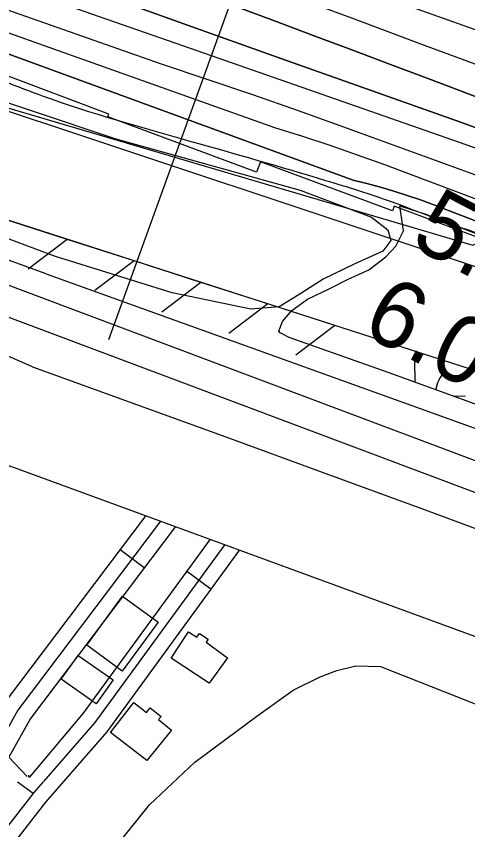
# Model space of a CAD drawing. Extents: x 3767014 to 3805179, y 361544 to 387384.
# Drawn here: x 3788233 to 3788683, y 375478 to 376289 of the extents above; entities that cross this region are included whole.
import ezdxf

# ---------------------------------------------------------------- set-up
doc = ezdxf.new("R2010")
doc.units = 0
for name, color, linetype in [('V-BLDG-OTLN', 7, 'Continuous'), ('V-LEVE-TOET', 7, 'Continuous'), ('V-RIVR-EDGE', 7, 'Continuous'), ('V-RIVR-RANG', 7, 'Continuous'), ('V-ROAD-CNTR', 7, 'Continuous'), ('V-RRAP-FSHR', 7, 'Continuous'), ('V-RRAP-RVMT', 7, 'Continuous'), ('V-SITE-VEGE', 7, 'Continuous'), ('V-SURV-LINE', 7, 'Continuous'), ('V-TOPO-DPTH', 7, 'Continuous'), ('V-TOPO-MAJR', 7, 'Continuous'), ('V-TOPO-MINR', 7, 'Continuous'), ('V-TOPO-WATR', 7, 'Continuous'), ('V-WETL-SWMP', 7, 'Continuous')]:
    doc.layers.add(name, color=color, linetype=linetype)

msp = doc.modelspace()

# ---------------------------------------------------------------- linework, layer by layer
at = {"layer": 'V-BLDG-OTLN'}
for points in [[(3788338.698, 375636.178), (3788303.429, 375661.981), (3788339.154, 375710.811), (3788374.423, 375685.008)], [(3788425.256, 375624.031), (3788387.37, 375648.968), (3788404.74, 375675.358), (3788413.165, 375669.812), (3788415.782, 375673.787), (3788424.544, 375667.959), (3788422.494, 375664.872), (3788443.744, 375649.418)], [(3788312.901, 375603.526), (3788278.067, 375628.019), (3788294.813, 375651.835), (3788329.648, 375627.343)], [(3788363.173, 375546.975), (3788327.038, 375574.961), (3788350.189, 375604.856), (3788362.909, 375595.007), (3788366.491, 375599.629), (3788377.534, 375591.048), (3788375.074, 375587.884), (3788387.96, 375577.404)]]:
    msp.add_lwpolyline(points, close=True, dxfattribs=at)
at = {"layer": 'V-LEVE-TOET'}
for points in [[(3788262.901, 376032.14), (3788148.596, 376073.698), (3788003.586, 376122.064), (3787846.549, 376179.397), (3787722.999, 376225.428), (3787593.947, 376270.456), (3787459.708, 376318.002), (3787368.529, 376352.662), (3787298.709, 376379.768), (3787284.551, 376382.803), (3787276.222, 376384.841)], [(3788249.464, 375939.269), (3788118.661, 375996.597), (3787963.783, 376052.477), (3787778.832, 376121.224), (3787610.339, 376180.002), (3787426.371, 376237.423), (3787236.435, 376300.475), (3787066.273, 376362.476)], [(3788262.901, 376032.14), (3788738.678, 375860.723), (3789140.215, 375704.712), (3789408.575, 375603.354)], [(3788249.464, 375939.269), (3788345.716, 375904.527), (3788441.896, 375869.582), (3788538.003, 375834.438), (3788634.036, 375799.094), (3788729.993, 375763.549), (3788825.878, 375727.803), (3788921.688, 375691.857), (3789017.419, 375655.712), (3789113.077, 375619.366), (3789208.659, 375582.819), (3789221.13, 375579.579), (3789233.543, 375576.132), (3789245.898, 375572.485), (3789258.192, 375568.633), (3789270.421, 375564.58), (3789282.582, 375560.326), (3789294.671, 375555.876), (3789306.687, 375551.225), (3789318.623, 375546.379), (3789330.479, 375541.337), (3789342.248, 375536.1), (3789353.932, 375530.673)]]:
    msp.add_lwpolyline(points, dxfattribs=at)
at = {"layer": 'V-RIVR-EDGE'}
msp.add_spline([(3785266.865, 377529.211), (3785342.8, 377494.248), (3785391.258, 377467.439), (3785439.72, 377442.249), (3785475.246, 377418.707), (3785525.316, 377389.469), (3785575.383, 377359.422), (3785621.413, 377331.811), (3785722.351, 377269.288), (3785796.661, 377231.094), (3785852.385, 377199.415), (3785928.324, 377166.069), (3785964.678, 377149.804), (3786028.506, 377124.576), (3786060.018, 377113.175), (3786092.316, 377092.068), (3786117.34, 377073.405), (3786135.083, 377053.143), (3786154.458, 377039.347), (3786176.258, 377024.735), (3786206.946, 377006.867), (3786256.211, 376979.248), (3786328.098, 376942.677), (3786374.949, 376919.917), (3786491.265, 376862.208), (3786553.467, 376833.749), (3786619.713, 376805.279), (3786729.589, 376759.718), (3786796.656, 376736.099), (3786845.136, 376718.187), (3786867.767, 376712.469), (3787003.51, 376661.992), (3787089.16, 376631.048), (3787163.496, 376603.367), (3787230.559, 376578.13), (3787257.223, 376568.359), (3787300.044, 376551.27), (3787354.992, 376532.533), (3787409.127, 376512.181), (3787544.074, 376466.558), (3787612.756, 376442.126), (3787657.197, 376425.841), (3787730.724, 376398.162), (3787781.63, 376380.244), (3787834.96, 376361.511), (3787891.524, 376341.961), (3787940, 376322.432), (3787998.976, 376297.215), (3788050.697, 376281.721), (3788117.768, 376259.719), (3788176.757, 376240.164), (3788221.198, 376223.879), (3788259.981, 376209.226), (3788406.252, 376164.383), (3788541.215, 376125.23), (3788606.67, 376104.041), (3788679.39, 376077.173), (3788748.889, 376055.974), (3788871.693, 376005.528), (3788969.454, 375966.467), (3789047.013, 375933.926), (3789119.723, 375903.014), (3789155.253, 375881.09), (3789182.716, 375867.274), (3789214.225, 375854.256), (3789257.04, 375834.74), (3789281.286, 375828.21), (3789303.105, 375821.686), (3789328.955, 375809.491), (3789367.724, 375789.177), (3789414.577, 375767.225), (3789468.708, 375745.255), (3789509.105, 375728.981), (3789555.157, 375710.266), (3789585.849, 375694.015), (3789620.578, 375675.328), (3789681.97, 375646.062), (3789753.859, 375610.3), (3789792.633, 375591.603), (3789842.712, 375566.408), (3789897.64, 375539.584), (3789938.019, 375516.03), (3789968.727, 375506.25), (3790004.289, 375497.265), (3790030.972, 375494.773), (3790047.128, 375487.455), (3790077.007, 375469.589), (3790124.633, 375433.077), (3790192.442, 375382.768), (3790252.165, 375332.478), (3790290.91, 375302.459), (3790337.741, 375271.611), (3790406.357, 375220.491), (3790469.329, 375175.855), (3790570.248, 375106.054), (3790647.751, 375050.868), (3790691.367, 375028.115), (3790744.667, 374997.251), (3790806.838, 374955.852), (3790873.863, 374915.249), (3790932, 374877.903), (3791002.231, 374825.97), (3791052.265, 374782.175), (3791082.927, 374753.793), (3791131.331, 374705.149), (3791170.05, 374664.616), (3791192.631, 374638.681), (3791220.891, 374620.01), (3791288.67, 374557.569), (3791322.577, 374533.223), (3791362.944, 374504.817), (3791396.042, 374480.473), (3791434.785, 374449.645), (3791482.407, 374411.517), (3791534.052, 374365.291), (3791646.192, 374254.216), (3791707.514, 374196.644), (3791738.968, 374161.791), (3791773.65, 374123.694), (3791803.497, 374092.888), (3791829.321, 374070.18), (3791830.912, 374059.662), (3791837.316, 374032.958), (3791849.409, 374017.562), (3791884.123, 373992.405), (3791930.977, 373971.262), (3791954.393, 373955.838), (3791993.134, 373924.202), (3792026.979, 373874.785), (3792047.912, 373836.722), (3792063.186, 373799.482), (3792086.509, 373746.857), (3792112.249, 373690.181), (3792141.261, 373648.864), (3792158.993, 373624.558), (3792177.552, 373607.528), (3792214.702, 373586.409), (3792255.083, 373563.665), (3792301.119, 373538.48), (3792346.34, 373510.871), (3792382.671, 373485.71), (3792422.225, 373455.689), (3792479.537, 373411.875), (3792548.144, 373356.711), (3792619.168, 373298.307), (3792672.431, 373252.077), (3792709.534, 373212.357), (3792750.656, 373162.113), (3792839.385, 373068.08), (3792888.572, 373008.92), (3792945.027, 372945.699), (3792999.062, 372884.91), (3793053.898, 372820.884), (3793149.89, 372720.363), (3793208.761, 372653.092), (3793261.195, 372598.777), (3793315.232, 372538.796), (3793358.792, 372493.399), (3793409.592, 372432.618), (3793462.809, 372367.787), (3793498.283, 372323.219), (3793536.997, 372280.26), (3793578.124, 372232.443), (3793604.724, 372196.792), (3793668.438, 372125.466), (3793703.128, 372090.604), (3793760.41, 372034.66), (3793806.384, 371984.404), (3793839.438, 371942.268), (3793939.427, 371823.136), (3793981.333, 371763.186), (3794029.674, 371688.662), (3794050.609, 371651.408), (3794073.177, 371620.62), (3794178.796, 371488.535), (3794237.625, 371404.28), (3794268.243, 371358.106), (3794301.293, 371314.353), (3794332.724, 371269.794), (3794395.613, 371192), (3794429.476, 371149.862), (3794472.201, 371093.953), (3794523.788, 371024.274), (3794601.175, 370922.181), (3794640.679, 370871.942), (3794687.421, 370805.509), (3794733.389, 370752.828), (3794829.339, 370635.323), (3794895.463, 370557.521), (3794959.948, 370470.826), (3795013.158, 370403.569), (3795070.394, 370329.023), (3795159.854, 370203.448), (3795225.98, 370126.454), (3795296.13, 370041.363), (3795379.18, 369940.065), (3795459.001, 369841.201), (3795508.163, 369772.337), (3795554.103, 369708.333), (3795661.315, 369566.538), (3795715.338, 369500.897), (3795762.105, 369444.169), (3795798.366, 369390.703), (3795915.247, 369234.327), (3795963.601, 369165.465), (3796028.082, 369077.153), (3796043.387, 369052.853), (3796054.672, 369037.459), (3796077.242, 369007.48), (3796148.213, 368927.239), (3796183.677, 368878.627), (3796226.382, 368814.631), (3796275.531, 368740.105), (3796314.222, 368688.25), (3796353.714, 368633.158), (3796401.268, 368567.533), (3796456.873, 368487.33), (3796513.292, 368409.551), (3796545.533, 368365.8), (3796626.113, 368246.716), (3796670.449, 368188.377), (3796704.298, 368140.578), (3796751.041, 368074.145), (3796787.308, 368023.105), (3796838.907, 367958.278), (3796844.528, 367942.09), (3796845.295, 367925.104), (3796846.094, 367921.059), (3796852.559, 367919.425), (3796863.071, 367918.59), (3796875.166, 367904.003), (3796903.398, 367874.01), (3796931.629, 367844.017), (3796952.579, 367812.424), (3796982.392, 367767.87), (3797007.371, 367730.606), (3797037.194, 367690.095), (3797062.185, 367657.684), (3797075.869, 367631.77), (3797095.223, 367609.078), (3797126.665, 367569.372), (3797156.484, 367527.244), (3797212.099, 367451.085), (3797254.808, 367388.706), (3797302.183, 367327.228)], degree=3, dxfattribs=at)
at = {"layer": 'V-RIVR-RANG'}
msp.add_line((3788325.355, 375966.516), (3788678.503, 376944.722), dxfattribs=at)
at = {"layer": 'V-ROAD-CNTR'}
for p, q in [((3788360.556, 375738.947), (3788336.599, 375757.004)), ((3788427.184, 375717.922), (3788402.938, 375735.59))]:
    msp.add_line(p, q, dxfattribs=at)
for points in [[(3786686.764, 376202.751), (3786855.054, 376203.538), (3787119.637, 376184.58), (3787352.449, 376142.831), (3787518.964, 376108.08), (3787807.744, 376001.065), (3788224.979, 375841.423), (3788926.953, 375583.978), (3789082.552, 375526.317), (3789200.278, 375482.117), (3789238.367, 375465.185), (3789352.721, 375413.611), (3789446.259, 375357.115), (3789571.996, 375253.598), (3789631.636, 375200.532), (3789946.661, 374918.1), (3790255.061, 374641.774), (3790459.347, 374442.221), (3790728.969, 374147.036), (3790882.288, 373955.945), (3791041.53, 373733.882), (3791226.005, 373452.179), (3791404.527, 373151.671)], [(3788362.275, 375791.07), (3788222.354, 375605.43), (3788192.848, 375553.273), (3788224.791, 375506.334)], [(3788376.991, 375785.673), (3788234.924, 375597.188), (3788210.495, 375554.003), (3788218.546, 375542.173)], [(3788391.707, 375780.276), (3788247.495, 375588.946), (3788225.752, 375550.509), (3788243.993, 375531.051)], [(3788426.266, 375767.602), (3788299.93, 375594.232), (3788246.045, 375530.027), (3788245.72, 375532.36)], [(3788440.912, 375762.23), (3788311.656, 375584.854), (3788260.326, 375526.27)], [(3788455.558, 375756.859), (3788323.382, 375575.476), (3788262.231, 375505.682), (3787893.287, 375029.316)], [(3788260.026, 375525.927), (3788250.65, 375515.226), (3787881.428, 375038.501)], [(3788234.542, 375525.798), (3788250.057, 375514.46)]]:
    msp.add_lwpolyline(points, dxfattribs=at)
at = {"layer": 'V-RRAP-FSHR'}
for p, q in [((3788283.953, 376066.361), (3788245.036, 376036.866)), ((3788350.585, 376044.913), (3788311.668, 376015.418)), ((3788417.217, 376023.465), (3788378.3, 375993.971)), ((3788483.85, 376002.017), (3788444.933, 375972.523)), ((3788550.482, 375980.569), (3788511.565, 375951.075))]:
    msp.add_line(p, q, dxfattribs=at)
for points in [[(3783723.393, 378389.37), (3784123.785, 378141.547), (3784574.955, 377888.55), (3785030.914, 377609.291), (3785415.639, 377414.825), (3785845.495, 377186.297), (3786031.775, 377082.309), (3786133.845, 377010.509), (3786511.509, 376814.912), (3787183.654, 376557.882), (3788161.023, 376215.44), (3788730.224, 376025.924), (3789250.344, 375819.05), (3789778.54, 375568.291), (3790049.906, 375437.428), (3790248.587, 375297.942)], [(3792664.542, 373119.843), (3792483.84, 373301.249), (3792252.06, 373470.034), (3792104.393, 373562.423), (3792104.133, 373562.491), (3791908.328, 373693.531), (3791743.462, 373868.008), (3791585.053, 374076.446), (3791501.047, 374180.297), (3791342.434, 374329.462), (3791098.445, 374594.767), (3790713.391, 374937.931), (3790539.264, 375064.688), (3790359.313, 375180.639), (3790175.225, 375189.015), (3789989.139, 375207.944), (3789688.358, 375468.333), (3789566.083, 375575.61), (3789406.551, 375649.747), (3788945.705, 375840.624), (3788737.253, 375920.451), (3788188.687, 376097.025), (3787586.871, 376292.305), (3787236.833, 376420.857)], [(3788283.953, 376066.361), (3788217.32, 376087.809)], [(3788350.585, 376044.913), (3788283.952, 376066.361)], [(3788417.217, 376023.465), (3788350.584, 376044.913)], [(3788483.85, 376002.017), (3788417.216, 376023.465)], [(3788550.482, 375980.569), (3788483.849, 376002.018)]]:
    msp.add_lwpolyline(points, dxfattribs=at)
at = {"layer": 'V-RRAP-RVMT'}
for p, q in [((3788325.518, 376191.322), (3788218.263, 376231.712)), ((3788324.428, 376188.427), (3788325.518, 376191.322)), ((3788472.618, 376133.247), (3788324.428, 376188.427)), ((3788476.528, 376143.754), (3788472.618, 376133.247)), ((3788607.896, 376094.825), (3788476.528, 376143.754)), ((3788609.616, 376099.36), (3788607.896, 376094.825)), ((3788743.388, 376049.565), (3788609.616, 376099.36))]:
    msp.add_line(p, q, dxfattribs=at)
at = {"layer": 'V-SITE-VEGE'}
for points in [[(3787816.136, 376335.773), (3787995.772, 376277.675), (3788159.506, 376224.31), (3788332.488, 376166.563), (3788515.958, 376115.307), (3788587.157, 376088.44), (3788603.162, 376075.937), (3788606.259, 376065.242), (3788598.22, 376054.568), (3788569.692, 376041.715), (3788538.931, 376026.637), (3788516.634, 376012.434), (3788495.23, 375999.116), (3788466.724, 375996.949), (3788388.378, 376013.145), (3788272.218, 376049.46), (3788096.913, 376114.828), (3787904.704, 376188.194), (3787688.441, 376264.336), (3787523.366, 376321.52)], [(3788096.051, 375157.032), (3788276.531, 375391.905), (3788365.967, 375503.027), (3788411.054, 375545.564), (3788472.725, 375591.222), (3788509.091, 375617.197), (3788535.959, 375630.56), (3788552.552, 375636.841), (3788571.506, 375641.539), (3788595.978, 375640.7), (3788927.266, 375509.753), (3788978.497, 375470.177), (3789002.082, 375422.76), (3789011.494, 375394.321), (3789016.184, 375372.207), (3789013.77, 375349.318), (3788959.877, 375248.385), (3788696.266, 374897.636)]]:
    msp.add_lwpolyline(points, dxfattribs=at)
at = {"layer": 'V-SURV-LINE'}
for points in [[(3787772.494, 376191.174), (3789395.837, 375580.671)], [(3789385.269, 375552.594), (3787761.927, 376163.096)]]:
    msp.add_lwpolyline(points, dxfattribs=at)
at = {"layer": 'V-TOPO-DPTH'}
for points in [[(3787863.445, 376422.226), (3788377.635, 376241.37), (3788423.216, 376226.186), (3788468.691, 376210.699), (3788514.01, 376194.759), (3788559.224, 376178.516), (3788683.338, 376133.228), (3788714.921, 376121.641), (3788746.477, 376109.981), (3788777.993, 376098.21), (3788809.481, 376086.366), (3788843.405, 376073.538), (3788891.791, 376055.111), (3788940.119, 376036.532), (3788988.358, 376017.727), (3789036.539, 375998.77), (3789502.81, 375814.044)], [(3787863.445, 376422.226), (3788377.635, 376241.37), (3788423.216, 376226.186), (3788468.691, 376210.699), (3788514.01, 376194.759), (3788559.224, 376178.516), (3788683.338, 376133.228), (3788714.921, 376121.641), (3788746.477, 376109.981), (3788777.993, 376098.21), (3788809.481, 376086.366), (3788843.405, 376073.538), (3788891.791, 376055.111), (3788940.119, 376036.532), (3788988.358, 376017.727), (3789036.539, 375998.77), (3789502.81, 375814.044)], [(3789375.734, 375798.526), (3789319.556, 375824.626), (3789263.102, 375850.098), (3789206.233, 375874.63), (3789149.086, 375898.534), (3788747.862, 376062.466), (3788737.004, 376066.861), (3788726.126, 376071.209), (3788715.221, 376075.485), (3788704.297, 376079.713), (3788649.084, 376100.878), (3788635.934, 376105.703), (3788622.701, 376110.276), (3788609.343, 376114.468), (3788595.901, 376118.406), (3788582.361, 376122.006), (3788568.774, 376125.41), (3787812, 376402.86)], [(3788494.728, 376314.136), (3788566.993, 376287.016), (3788639.337, 376260.104), (3788727.821, 376227.406), (3788761.355, 376214.818), (3788794.801, 376202.001), (3788828.112, 376188.841), (3788861.335, 376175.452), (3788894.904, 376161.722), (3788944.66, 376140.88), (3788994.17, 376119.481), (3789043.312, 376097.248), (3789092.207, 376074.46), (3789509.783, 375875.525)], [(3788494.728, 376314.136), (3788566.993, 376287.016), (3788639.337, 376260.104), (3788727.821, 376227.406), (3788761.355, 376214.818), (3788794.801, 376202.001), (3788828.112, 376188.841), (3788861.335, 376175.452), (3788894.904, 376161.722), (3788944.66, 376140.88), (3788994.17, 376119.481), (3789043.312, 376097.248), (3789092.207, 376074.46), (3789509.783, 375875.525)], [(3789378.907, 375899.044), (3789339.594, 375916.249), (3789300.006, 375932.843), (3788777.238, 376144.808), (3788772.071, 376146.889), (3788766.898, 376148.952), (3788761.715, 376150.99), (3788756.525, 376153.011), (3788737.35, 376160.424), (3788727.264, 376164.286), (3788717.162, 376168.107), (3788707.036, 376171.863), (3788696.894, 376175.577), (3788686.736, 376179.248), (3788676.572, 376182.902), (3788666.399, 376186.531), (3788656.221, 376190.145), (3788497.753, 376246.19), (3788408.457, 376278.141), (3788319.321, 376310.529)], [(3788319.321, 376310.529), (3788408.457, 376278.141), (3788497.753, 376246.19), (3788656.221, 376190.145), (3788666.399, 376186.531), (3788676.572, 376182.902), (3788686.736, 376179.248), (3788696.894, 376175.577), (3788707.036, 376171.863), (3788717.162, 376168.107), (3788727.264, 376164.286), (3788737.35, 376160.424), (3788756.525, 376153.011), (3788761.715, 376150.99), (3788766.898, 376148.952), (3788772.071, 376146.889), (3788777.238, 376144.808), (3789300.006, 375932.843), (3789339.594, 375916.249), (3789378.907, 375899.044)], [(3789370.019, 375920.975), (3789283.958, 375961.722), (3789197.394, 376001.341), (3789110.077, 376039.27), (3789022.256, 376076.072), (3788817.556, 376159.522), (3788798.945, 376167.03), (3788780.298, 376174.447), (3788761.597, 376181.728), (3788742.86, 376188.918), (3788682.682, 376211.759), (3788644.263, 376226.31), (3788605.83, 376240.826), (3788567.378, 376255.288), (3788528.912, 376269.715), (3788490.426, 376284.088), (3788451.928, 376298.428)], [(3789370.019, 375920.975), (3789283.958, 375961.722), (3789197.394, 376001.341), (3789110.077, 376039.27), (3789022.256, 376076.072), (3788817.556, 376159.522), (3788798.945, 376167.03), (3788780.298, 376174.447), (3788761.597, 376181.728), (3788742.86, 376188.918), (3788682.682, 376211.759), (3788644.263, 376226.31), (3788605.83, 376240.826), (3788567.378, 376255.288), (3788528.912, 376269.715), (3788490.426, 376284.088), (3788451.928, 376298.428)]]:
    msp.add_lwpolyline(points, dxfattribs=at)
at = {"layer": 'V-TOPO-MAJR'}
msp.add_lwpolyline([(3788578.182, 376315.901), (3788762.914, 376249.647), (3788767.222, 376248.102), (3788771.53, 376246.557), (3788775.839, 376245.012), (3788780.147, 376243.468), (3788784.442, 376241.888), (3788788.717, 376240.259), (3788792.965, 376238.558), (3788797.193, 376236.809), (3788806.322, 376232.942), (3788808.214, 376232.13), (3788810.1, 376231.308), (3788811.98, 376230.468), (3788813.854, 376229.617), (3788871.255, 376203.25), (3788901.802, 376189.157), (3788932.318, 376174.995), (3788962.786, 376160.733), (3788993.223, 376146.402), (3789499.978, 375906.774)], dxfattribs=at)
at = {"layer": 'V-TOPO-MINR'}
for points in [[(3787863.445, 376422.226), (3788377.635, 376241.37), (3788423.216, 376226.186), (3788468.691, 376210.699), (3788514.01, 376194.759), (3788559.224, 376178.516), (3788683.338, 376133.228), (3788714.921, 376121.641), (3788746.477, 376109.981), (3788777.993, 376098.21), (3788809.481, 376086.366), (3788843.405, 376073.538), (3788891.791, 376055.111), (3788940.119, 376036.532), (3788988.358, 376017.727), (3789036.539, 375998.77), (3789502.81, 375814.044)], [(3787835.606, 376411.487), (3788490.6, 376177.917), (3788518.172, 376169.282), (3788545.622, 376160.287), (3788572.889, 376150.753), (3788600.035, 376140.86), (3788694.389, 376105.415), (3788715.113, 376097.569), (3788735.81, 376089.652), (3788756.467, 376081.63), (3788777.096, 376073.537), (3788916.655, 376018.375), (3789006.831, 375982.141), (3789096.725, 375945.23), (3789186.195, 375907.303), (3789275.383, 375868.7), (3789458.859, 375788.049)], [(3787794.975, 376324.75), (3788688.019, 376060.729), (3788689.907, 376061.471), (3788691.829, 376061.923), (3788693.803, 376061.94), (3788695.813, 376061.668), (3788697.84, 376061.115), (3788699.851, 376060.514), (3788701.838, 376059.837), (3788703.81, 376059.112), (3788713.508, 376055.338), (3788715.282, 376054.64), (3788717.052, 376053.933), (3788718.816, 376053.211), (3788720.576, 376052.481), (3789421.403, 375758.409)], [(3788494.728, 376314.136), (3788566.993, 376287.016), (3788639.337, 376260.104), (3788727.821, 376227.406), (3788761.355, 376214.818), (3788794.801, 376202.001), (3788828.112, 376188.841), (3788861.335, 376175.452), (3788894.904, 376161.722), (3788944.66, 376140.88), (3788994.17, 376119.481), (3789043.312, 376097.248), (3789092.207, 376074.46), (3789509.783, 375875.525)], [(3788253.189, 376310.732), (3788322.593, 376286.272), (3788392.017, 376261.867), (3788461.468, 376237.544), (3788530.939, 376213.275), (3788742.682, 376139.443), (3788750.804, 376136.601), (3788758.921, 376133.744), (3788767.03, 376130.869), (3788775.136, 376127.98), (3788783.223, 376125.042), (3788791.29, 376122.053), (3788799.329, 376118.986), (3788807.348, 376115.867), (3788871.396, 376090.601), (3788911.406, 376074.765), (3788951.393, 376058.869), (3788991.343, 376042.882), (3789031.27, 376026.836), (3789428.573, 375866.642)], [(3788319.321, 376310.529), (3788408.457, 376278.141), (3788497.753, 376246.19), (3788656.221, 376190.145), (3788666.399, 376186.531), (3788676.572, 376182.902), (3788686.736, 376179.248), (3788696.894, 376175.577), (3788707.036, 376171.863), (3788717.162, 376168.107), (3788727.264, 376164.286), (3788737.35, 376160.424), (3788756.525, 376153.011), (3788761.715, 376150.99), (3788766.898, 376148.952), (3788772.071, 376146.889), (3788777.238, 376144.808), (3789300.006, 375932.843), (3789339.594, 375916.249), (3789378.907, 375899.044)], [(3788451.928, 376298.428), (3788490.426, 376284.088), (3788528.912, 376269.715), (3788567.378, 376255.288), (3788605.83, 376240.826), (3788644.263, 376226.31), (3788682.682, 376211.759), (3788742.86, 376188.918), (3788761.597, 376181.728), (3788780.298, 376174.447), (3788798.945, 376167.03), (3788817.556, 376159.522), (3789022.256, 376076.072), (3789110.077, 376039.27), (3789197.394, 376001.341), (3789283.958, 375961.722), (3789370.019, 375920.975)]]:
    msp.add_lwpolyline(points, dxfattribs=at)
at = {"layer": 'V-TOPO-WATR'}
msp.add_lwpolyline([(3787812, 376402.86), (3788568.774, 376125.41), (3788582.361, 376122.006), (3788595.901, 376118.406), (3788609.343, 376114.468), (3788622.701, 376110.276), (3788635.934, 376105.703), (3788649.084, 376100.878), (3788704.297, 376079.713), (3788715.221, 376075.485), (3788726.126, 376071.209), (3788737.004, 376066.861), (3788747.862, 376062.466), (3789149.086, 375898.534), (3789206.233, 375874.63), (3789263.102, 375850.098), (3789319.556, 375824.626), (3789375.734, 375798.526)], dxfattribs=at)
at = {"layer": 'V-WETL-SWMP'}
for p, q in [((3788630.419, 375924.05), (3788630.118, 375945.677)), ((3788668.524, 375910.208), (3788680.614, 375910.376))]:
    msp.add_line(p, q, dxfattribs=at)
msp.add_lwpolyline([(3788738.189, 375884.895), (3788603.798, 375933.717), (3788505.005, 375968.66), (3788496.107, 375973.132), (3788494.775, 375974.916), (3788498.358, 375984.706), (3788507.732, 375995.374), (3788523.343, 376006.921), (3788545.633, 376017.563), (3788563.911, 376026.877), (3788584.416, 376036.186), (3788601.366, 376049.066), (3788611.186, 376059.733), (3788618.788, 376074.859), (3788615.249, 376099.817), (3788641.091, 376091.393), (3788894.292, 375993.767)], dxfattribs=at)
msp.add_arc((3788685.849, 375910.923), 35.246, 140.024034, 170.807996, dxfattribs=at)

# ---------------------------------------------------------------- texts
at = {"layer": 'V-RIVR-RANG'}
for s, p in [('5.7', (3788624.068, 376060.84)), ('6.0', (3788575.045, 375973.64))]:
    msp.add_text(s, height=67, rotation=332.178326, dxfattribs=at).set_placement(p)

doc.saveas('drawing.dxf')
